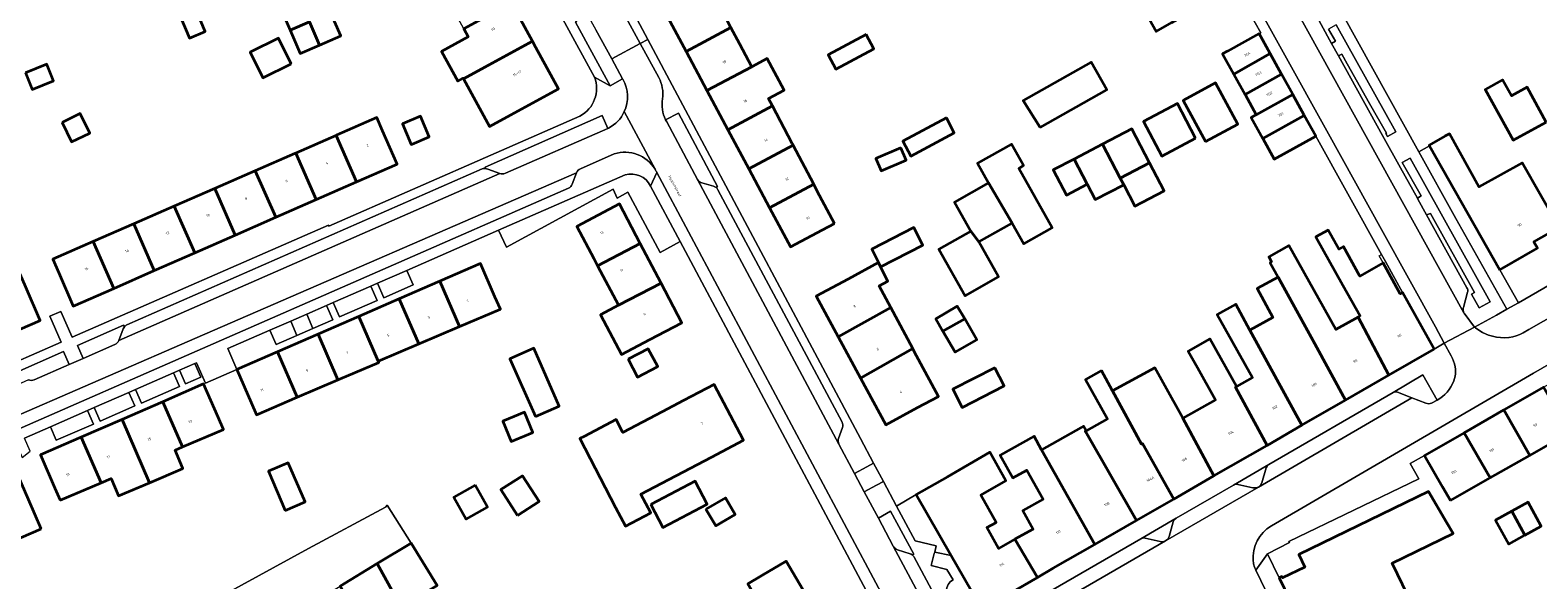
# Model space of a CAD drawing. Header units: metres. Extents: x 197700 to 204338, y 317132 to 325229.
# Tile 258 of 656: x 199978 to 200187, y 319094 to 319170. Entities that reach past the tile are written whole.
import ezdxf
from ezdxf.enums import TextEntityAlignment as Align

# ---------------------------------------------------------------- set-up
doc = ezdxf.new("R2010")
doc.units = ezdxf.units.M
for name, color, linetype, lineweight in [('B-WE-GR-BEPLANTING_CULTUUR_BODEMBEDEKKER-GV', 90, 'Continuous', 18), ('B-WE-GR-BEPLANTING_CULTUUR_HEESTERS-GV', 90, 'Continuous', 18), ('B-WE-IE-TERREINAFSCHEIDING_KUNSTMATIG_HEKWERK-G', 20, 'IE-TERREINAFSCHEIDING-KUNSTMATIG', 18), ('B-WE-IE-TERREINAFSCHEIDING_KUNSTMATIG_MUUR-G', 90, 'IE-TERREINAFSCHEIDING-KUNSTMATIG-DICHT', 18), ('B-WE-OG-BEBOUWING-GV', 7, 'Continuous', 35), ('B-WE-OG-BEBOUWING-T18', 10, 'Continuous', 18), ('B-WE-OG-TERREIN_ERF-GV', 7, 'Continuous', 18), ('B-WE-OG-TOPOGRAFIE-T18', 10, 'Continuous', 18), ('B-WE-VH-VERHARDING_ASFALT-GV', 252, 'Continuous', 18), ('B-WE-VH-VERHARDING_BETONSTRAATSTEEN-GV', 252, 'Continuous', 18), ('B-WE-VH-VERHARDING_OPEN-GV', 252, 'Continuous', 18), ('B-WE-VH-VERHARDING_TEGEL-GV', 252, 'Continuous', 18)]:
    doc.layers.add(name, color=color, linetype=linetype, lineweight=lineweight)
doc.styles.add('NLCS-ISO-M200-T18', font='NLCS-ISO.ttf', dxfattribs={"height": 0.36})
doc.linetypes.add('IE-TERREINAFSCHEIDING-KUNSTMATIG', pattern='A,4,[82,NLCS.SHX,S=0.75,R=90,X=0,Y=0],4,-2', length=10)
doc.linetypes.add('IE-TERREINAFSCHEIDING-KUNSTMATIG-DICHT', pattern='A,8,-1,[82,NLCS.SHX,S=0.75,R=90,X=0,Y=0],-1', length=10)

msp = doc.modelspace()

# ---------------------------------------------------------------- linework, layer by layer
at = {"layer": 'B-WE-GR-BEPLANTING_CULTUUR_BODEMBEDEKKER-GV'}
for points in [[(200158.284, 319167.962), (200159.231, 319166.249), (200159.677, 319166.496), (200160.429, 319165.138), (200163.513, 319159.671), (200165.846, 319155.562), (200165.773, 319155.523), (200165.99, 319155.116), (200167.139, 319155.749), (200158.898, 319170.548), (200157.871, 319169.93), (200158.8, 319168.248)], [(200170.128, 319146.591), (200170.205, 319146.453), (200171.41, 319144.272), (200171.958, 319144.467), (200178.014, 319133.565), (200177.589, 319133.335), (200178.684, 319131.414), (200180.169, 319132.258), (200169.126, 319152.099), (200168.047, 319151.527), (200170.646, 319146.911)]]:
    msp.add_lwpolyline(points, close=True, dxfattribs=at)
for points in [[(200044.119, 319150.012), (200058.287, 319156.223), (200057.503, 319157.979), (200041.312, 319150.881), (200041.385, 319150.67)], [(200041.682, 319150.573), (200043.358, 319149.986)], [(199991.491, 319128.816), (199991.379, 319129.014), (199985.008, 319126.226), (199985.784, 319124.453), (199990.175, 319126.38)], [(199990.695, 319126.936), (199991.304, 319128.52)], [(199979.016, 319121.483), (199983.856, 319123.607), (199983.084, 319125.383), (199976.189, 319122.375), (199976.273, 319122.158)]]:
    msp.add_lwpolyline(points, dxfattribs=at)
for points in [[(200041.385, 319150.67, -0.0769327), (200041.682, 319150.573)], [(200043.358, 319149.986, 0.1972878), (200044.119, 319150.012)], [(199991.304, 319128.52, -0.0853138), (199991.491, 319128.816)], [(199990.175, 319126.38, 0.2194614), (199990.695, 319126.936)], [(199978.253, 319121.476, 0.1978566), (199979.016, 319121.483)]]:
    msp.add_lwpolyline(points, format="xyb", dxfattribs=at)
at = {"layer": 'B-WE-GR-BEPLANTING_CULTUUR_HEESTERS-GV'}
for points in [[(200053.986, 319171.033), (200053.815, 319170.912), (200058.613, 319162.107), (200060.328, 319163.052), (200058.812, 319165.835), (200056.634, 319169.833)], [(200073.232, 319148.055), (200073.418, 319148.17), (200068.043, 319158.324), (200066.27, 319157.42)], [(200066.425, 319157.143), (200070.667, 319149.176)], [(200071.263, 319148.688), (200072.874, 319148.229)], [(200100.341, 319097.29), (200100.537, 319097.402), (200097.355, 319103.341), (200095.661, 319102.378), (200097.722, 319098.51)], [(200098.313, 319098.009), (200100.045, 319097.447)]]:
    msp.add_lwpolyline(points, dxfattribs=at)
for points in [[(200066.27, 319157.42, 0.0152851), (200066.425, 319157.143)], [(200070.667, 319149.176, 0.1905399), (200071.263, 319148.688)], [(200072.874, 319148.229, -0.10563), (200073.232, 319148.055)], [(200097.722, 319098.51, 0.1863094), (200098.313, 319098.009)], [(200100.045, 319097.447, -0.077424), (200100.341, 319097.29)]]:
    msp.add_lwpolyline(points, format="xyb", dxfattribs=at)
for points in [[(200182.51, 319131.234), (200184.088, 319132.133), (200181.525, 319136.687), (200171.81, 319153.804), (200170.319, 319152.976), (200175.422, 319143.755)], [(200172.859, 319118.658), (200170.872, 319122.155), (200166.773, 319119.755), (200167.098, 319119.833), (200167.393, 319119.787), (200169.358, 319118.999), (200171.315, 319118.24), (200171.718, 319118.185), (200172.074, 319118.278)], [(200144.708, 319106.955), (200145.007, 319107.05), (200145.317, 319107.028), (200147.397, 319106.568), (200147.789, 319106.545), (200148.16, 319106.672), (200148.453, 319106.928), (200148.628, 319107.276), (200149.233, 319109.318), (200149.366, 319109.576), (200149.613, 319109.797)], [(200136.806, 319102.372), (200131.924, 319099.542), (200132.235, 319099.638), (200132.533, 319099.623), (200134.592, 319099.129), (200134.978, 319099.113), (200135.343, 319099.237), (200135.644, 319099.489), (200135.832, 319099.834), (200136.402, 319101.875), (200136.545, 319102.158)]]:
    msp.add_lwpolyline(points, close=True, dxfattribs=at)
at = {"layer": 'B-WE-IE-TERREINAFSCHEIDING_KUNSTMATIG_HEKWERK-G'}
msp.add_lwpolyline([(200181.525, 319136.687), (200184.088, 319132.133)], dxfattribs=at)
at = {"layer": 'B-WE-IE-TERREINAFSCHEIDING_KUNSTMATIG_MUUR-G'}
for points in [[(200165.395, 319137.63), (200164.85, 319138.608), (200165.173, 319138.788)], [(200165.173, 319138.788), (200165.717, 319137.811)], [(200165.717, 319137.811), (200168.09, 319133.553)]]:
    msp.add_lwpolyline(points, dxfattribs=at)
at = {"layer": 'B-WE-OG-BEBOUWING-GV'}
for points in [[(200075.296, 319170.143), (200074.684, 319171.301), (200077.86, 319172.979), (200074.878, 319178.622), (200071.276, 319176.719), (200072.011, 319175.328), (200070.597, 319174.572), (200066.21, 319172.229), (200069.094, 319166.83)], [(200137.665, 319178.573), (200131.112, 319174.926), (200133.916, 319169.885), (200134.06, 319169.627), (200136.225, 319170.832), (200140.614, 319173.274)], [(199999.052, 319172.034), (200000.479, 319168.685), (200002.625, 319169.6), (200001.197, 319172.949)], [(200014.392, 319169.768), (200017.056, 319170.927), (200018.449, 319167.725), (200021.367, 319168.994), (200019.128, 319174.142), (200013.546, 319171.713), (200013.749, 319171.245)], [(200041.27, 319164.687), (200047.869, 319168.284), (200044.992, 319173.562), (200038.399, 319169.968), (200038.991, 319168.89), (200035.28, 319166.856), (200037.532, 319162.747), (200038.292, 319163.163), (200038.334, 319163.086)], [(200018.449, 319167.725), (200017.056, 319170.927), (200014.392, 319169.768), (200015.785, 319166.566)], [(200014.531, 319165.147), (200012.787, 319168.688), (200008.859, 319166.753), (200010.602, 319163.212)], [(200047.869, 319168.284), (200041.27, 319164.687), (200038.334, 319163.086), (200041.924, 319156.501), (200044.862, 319158.103), (200051.459, 319161.699), (200048.345, 319167.412)], [(200075.296, 319170.143), (200069.094, 319166.83), (200071.976, 319161.432), (200078.155, 319164.732), (200076.507, 319167.851)], [(200093.952, 319169.191), (200088.734, 319166.391), (200089.802, 319164.401), (200095.02, 319167.201)], [(200148.286, 319169.318), (200143.906, 319166.907), (200143.212, 319166.525), (200144.763, 319163.727), (200149.807, 319166.555)], [(200151.378, 319163.701), (200149.807, 319166.555), (200144.763, 319163.727), (200146.32, 319160.917)], [(199977.814, 319163.916), (199978.758, 319161.604), (199981.693, 319162.802), (199980.749, 319165.114)], [(200074.86, 319156.033), (200081.015, 319159.32), (200080.475, 319160.341), (200082.627, 319161.479), (200080.302, 319165.878), (200078.155, 319164.732), (200071.976, 319161.432)], [(200118.024, 319156.333), (200127.241, 319161.53), (200125.067, 319165.386), (200115.674, 319160.091)], [(200140.873, 319154.398), (200145.332, 319156.825), (200142.244, 319162.501), (200137.785, 319160.075)], [(200147.878, 319158.106), (200152.922, 319160.897), (200151.378, 319163.701), (200146.32, 319160.917)], [(200187.942, 319157.098), (200185.298, 319161.904), (200183.119, 319160.705), (200181.896, 319162.929), (200179.496, 319161.609), (200183.364, 319154.578)], [(200148.756, 319154.841), (200154.512, 319158.009), (200154.5, 319158.03), (200152.922, 319160.897), (200147.878, 319158.106), (200147.165, 319157.711)], [(199982.878, 319157.05), (199984.192, 319154.35), (199986.703, 319155.571), (199985.389, 319158.272)], [(200031.264, 319154.037), (200033.607, 319155.038), (200032.38, 319157.91), (200029.902, 319156.851), (200031.129, 319153.979)], [(200077.743, 319150.635), (200083.874, 319153.909), (200083.756, 319154.132), (200081.015, 319159.32), (200074.86, 319156.033)], [(200139.494, 319154.848), (200136.972, 319159.638), (200132.306, 319157.181), (200134.827, 319152.392)], [(200154.512, 319158.009), (200148.756, 319154.841), (200150.348, 319151.97), (200156.085, 319155.151)], [(200023.572, 319148.845), (200029.164, 319151.299), (200027.155, 319155.878), (200026.35, 319157.713), (200020.812, 319155.284), (200020.757, 319155.26)], [(200105.056, 319157.664), (200099.036, 319154.434), (200100.134, 319152.389), (200106.153, 319155.619)], [(200126.611, 319154.022), (200129.069, 319149.356), (200133.126, 319151.474), (200130.685, 319156.148)], [(200015.161, 319152.815), (200017.98, 319146.391), (200023.572, 319148.845), (200020.757, 319155.26)], [(200083.874, 319153.909), (200077.743, 319150.635), (200080.627, 319145.236), (200086.733, 319148.498)], [(200110.895, 319148.687), (200114.134, 319143.128), (200115.754, 319140.258), (200119.681, 319142.473), (200115.046, 319150.689), (200115.73, 319151.075), (200114.047, 319154.059), (200109.357, 319151.413)], [(200129.069, 319149.356), (200126.611, 319154.022), (200122.704, 319151.983), (200124.521, 319148.501), (200125.628, 319146.382), (200129.552, 319148.43)], [(200181.525, 319136.687), (200186.711, 319139.661), (200186.219, 319140.533), (200189.726, 319142.532), (200187.25, 319146.876), (200184.629, 319151.474), (200178.615, 319148.147), (200174.556, 319155.487), (200173.93, 319155.134), (200171.756, 319153.9), (200171.81, 319153.804)], [(200017.98, 319146.391), (200015.161, 319152.815), (200015.035, 319152.76), (200009.565, 319150.37), (200012.388, 319143.937)], [(200098.765, 319153.537), (200095.294, 319152.039), (200096.028, 319150.336), (200099.5, 319151.834)], [(200124.521, 319148.501), (200122.704, 319151.983), (200119.83, 319150.483), (200121.647, 319147.001)], [(200009.565, 319150.37), (200003.969, 319147.924), (200006.796, 319141.484), (200012.388, 319143.937)], [(200129.069, 319149.356), (200129.552, 319148.43), (200131.081, 319145.498), (200135.14, 319147.617), (200133.126, 319151.474)], [(200003.969, 319147.924), (199998.373, 319145.479), (200001.204, 319139.03), (200006.796, 319141.484)], [(200089.613, 319143.098), (200087.223, 319147.571), (200086.733, 319148.498), (200080.627, 319145.236), (200083.51, 319139.838), (200087.921, 319142.194)], [(200114.134, 319143.128), (200110.895, 319148.687), (200106.181, 319146.028), (200108.442, 319142.02), (200109.534, 319140.534)], [(199992.777, 319143.034), (199995.612, 319136.576), (200001.204, 319139.03), (199998.373, 319145.479)], [(200056.331, 319138.243), (200056.868, 319137.236), (200062.751, 319140.325), (200059.877, 319145.8), (200053.979, 319142.655)], [(199995.612, 319136.576), (199992.777, 319143.034), (199987.182, 319140.589), (199990.02, 319134.122)], [(200095.961, 319137.098), (200101.785, 319140.085), (200100.539, 319142.514), (200094.734, 319139.536), (200095.69, 319137.671)], [(200109.534, 319140.534), (200108.442, 319142.02), (200104.008, 319139.518), (200107.635, 319133.089), (200112.262, 319135.7)], [(200172.434, 319125.74), (200168.09, 319133.553), (200167.77, 319133.368), (200165.395, 319137.63), (200162.186, 319135.828), (200159.916, 319139.91), (200159.269, 319139.551), (200157.803, 319142.161), (200156.111, 319141.22), (200159.829, 319134.584), (200162.217, 319130.323), (200161.956, 319130.149), (200166.178, 319122.119)], [(199987.182, 319140.589), (199981.586, 319138.144), (199982.419, 319136.246), (199984.428, 319131.668), (199990.02, 319134.122)], [(200059.761, 319131.808), (200065.626, 319134.85), (200062.751, 319140.325), (200056.868, 319137.236)], [(200160.204, 319118.676), (200166.178, 319122.119), (200161.956, 319130.149), (200158.852, 319128.437), (200156.464, 319132.698), (200152.359, 319140.024), (200149.594, 319138.475), (200149.991, 319137.766), (200149.809, 319137.664), (200150.906, 319135.672), (200155.984, 319126.449)], [(200042.688, 319132.968), (200040.695, 319137.553), (200035.082, 319135.114), (200037.798, 319128.861), (200043.428, 319131.266)], [(200090.111, 319127.423), (200097.386, 319131.47), (200095.771, 319134.492), (200096.979, 319135.111), (200095.961, 319137.098), (200095.69, 319137.671), (200091.508, 319135.413), (200087.085, 319133.025)], [(199977.857, 319134.284), (199977.079, 319136.065), (199971.52, 319133.625), (199974.297, 319127.271), (199979.86, 319129.702)], [(200029.469, 319132.674), (200032.17, 319126.457), (200037.798, 319128.861), (200035.082, 319135.114)], [(200160.204, 319118.676), (200155.984, 319126.449), (200150.906, 319135.672), (200148.008, 319134.088), (200150.181, 319130.113), (200146.978, 319128.362), (200154.175, 319115.201)], [(200065.626, 319134.85), (200059.761, 319131.808), (200057.25, 319130.47), (200060.167, 319124.997), (200064.075, 319127.05), (200068.501, 319129.375)], [(200032.17, 319126.457), (200029.469, 319132.674), (200023.856, 319130.235), (200026.548, 319124.056)], [(200100.407, 319125.819), (200097.386, 319131.47), (200090.111, 319127.423), (200093.195, 319121.712)], [(200104.588, 319128.2), (200107.584, 319129.906), (200106.565, 319131.653), (200103.587, 319129.916)], [(200145.155, 319120.561), (200144.983, 319120.467), (200149.371, 319112.432), (200154.175, 319115.201), (200146.978, 319128.362), (200145.032, 319131.92), (200142.483, 319130.491), (200147.356, 319121.795)], [(200018.243, 319127.796), (200020.984, 319121.486), (200021.295, 319121.619), (200026.617, 319123.894), (200026.548, 319124.056), (200023.856, 319130.235)], [(200107.584, 319129.906), (200104.588, 319128.2), (200106.286, 319125.288), (200109.265, 319127.025)], [(200012.63, 319125.356), (200015.357, 319119.079), (200020.984, 319121.486), (200018.243, 319127.796)], [(200144.983, 319120.467), (200145.155, 319120.561), (200141.474, 319127.131), (200138.463, 319125.444), (200139.736, 319123.173), (200142.225, 319118.73), (200137.724, 319116.208), (200142.013, 319108.204), (200149.371, 319112.432)], [(200015.357, 319119.079), (200012.63, 319125.356), (200007.017, 319122.917), (200009.01, 319118.331), (200009.731, 319116.672)], [(200048.27, 319116.418), (200051.554, 319117.864), (200048.041, 319125.844), (200044.757, 319124.398)], [(200061.099, 319124.327), (200062.398, 319121.854), (200065.168, 319123.31), (200063.869, 319125.782)], [(200100.407, 319125.819), (200093.195, 319121.712), (200096.675, 319115.268), (200101.074, 319117.644), (200103.948, 319119.196), (200100.625, 319125.412)], [(200111.73, 319123.163), (200105.943, 319120.173), (200107.239, 319117.665), (200113.026, 319120.654)], [(200126.498, 319122.77), (200124.276, 319121.525), (200127.309, 319116.114), (200124.355, 319114.459), (200124.244, 319114.396), (200124.393, 319114.131), (200131.326, 319102.063), (200136.475, 319105.022), (200132.157, 319112.684), (200132.006, 319112.585), (200128.015, 319119.965)], [(200142.013, 319108.204), (200137.724, 319116.208), (200135.235, 319120.65), (200133.85, 319123.121), (200128.015, 319119.965), (200132.006, 319112.585), (200132.157, 319112.684), (200136.475, 319105.022)], [(199999.52, 319112.211), (200005.177, 319114.61), (200004.427, 319116.333), (200002.432, 319120.917), (199996.798, 319118.465)], [(200054.988, 319113.662), (200054.432, 319113.37), (200059.356, 319103.869), (200060.705, 319101.266), (200064.227, 319103.116), (200062.862, 319105.712), (200072.588, 319110.823), (200077.014, 319113.149), (200072.968, 319120.849), (200068.741, 319118.628), (200065.768, 319117.066), (200060.345, 319114.217), (200059.414, 319115.987)], [(200182.069, 319117.329), (200185.674, 319111.049), (200191.153, 319114.185), (200187.544, 319120.472)], [(199994.968, 319107.273), (199999.562, 319109.221), (199998.481, 319111.77), (199999.52, 319112.211), (199996.798, 319118.465), (199991.165, 319116.014)], [(200045.321, 319116.398), (200043.771, 319115.755), (200044.922, 319112.978), (200047.921, 319114.221), (200046.77, 319116.998)], [(200176.594, 319114.185), (200180.185, 319107.931), (200185.674, 319111.049), (200182.069, 319117.329)], [(199988.276, 319107.255), (199989.668, 319107.845), (199990.681, 319105.455), (199994.968, 319107.273), (199991.165, 319116.014), (199985.531, 319113.562)], [(200131.326, 319102.063), (200124.393, 319114.131), (200124.244, 319114.396), (200124.355, 319114.459), (200124.01, 319115.074), (200123.687, 319114.894), (200118.22, 319111.83), (200125.56, 319098.744)], [(200174.696, 319104.812), (200180.185, 319107.931), (200176.594, 319114.185), (200171.12, 319111.042), (200173.609, 319106.706)], [(199982.62, 319104.856), (199988.276, 319107.255), (199985.531, 319113.562), (199979.898, 319111.111), (199981.893, 319106.527)], [(200114.509, 319099.456), (200117.637, 319094.175), (200119.832, 319095.446), (200125.56, 319098.744), (200118.22, 319111.83), (200117.164, 319113.712), (200112.49, 319111.093), (200114.247, 319107.958), (200116.151, 319109.025), (200118.412, 319104.99), (200115.597, 319103.414), (200117.025, 319100.866)], [(200013.705, 319103.443), (200016.446, 319104.621), (200014.118, 319110.04), (200011.377, 319108.863)], [(200117.637, 319094.175), (200114.509, 319099.456), (200112.271, 319098.202), (200110.661, 319101.075), (200111.925, 319101.783), (200109.804, 319105.567), (200113.292, 319107.521), (200111.081, 319111.47), (200105.215, 319108.105), (200100.899, 319105.629), (200105.726, 319097.214), (200109.405, 319090.801), (200110.005, 319089.756)], [(199979.997, 319100.919), (199978.246, 319104.931), (199976.25, 319109.503), (199972.082, 319107.683), (199975.823, 319099.113)], [(200045.815, 319102.745), (200048.795, 319104.668), (200046.492, 319108.238), (200043.511, 319106.315)], [(200039.957, 319106.954), (200037.001, 319105.298), (200038.711, 319102.244), (200041.668, 319103.9)], [(200064.233, 319104.263), (200065.901, 319101.088), (200072.008, 319104.296), (200070.341, 319107.471)], [(200151.055, 319094.122), (200161.803, 319071.879), (200166.305, 319074.054), (200175.273, 319078.386), (200166.633, 319096.152), (200175.072, 319100.253), (200174.203, 319101.734), (200171.674, 319106.047), (200153.737, 319097.376), (200154.593, 319095.621), (200151.501, 319094.118), (200151.404, 319094.304)], [(200071.832, 319103.615), (200073.188, 319101.293), (200075.888, 319102.87), (200074.532, 319105.191)], [(200183.176, 319103.352), (200184.998, 319100.043), (200187.248, 319101.282), (200185.425, 319104.591)], [(200183.176, 319103.352), (200180.926, 319102.113), (200182.748, 319098.804), (200184.998, 319100.043)], [(200026.43, 319096.104), (200029.743, 319090.064), (200034.679, 319093.06), (200031.108, 319098.943)], [(200026.43, 319096.104), (200021.282, 319092.98), (200024.35, 319087.823), (200024.807, 319087.069), (200028.193, 319089.123), (200029.743, 319090.064)], [(200093.787, 319080.318), (200090.928, 319085.179), (200089.669, 319084.439), (200088.351, 319086.68), (200088.594, 319086.8), (200082.926, 319096.436), (200079.562, 319094.458), (200077.606, 319093.308), (200078.864, 319091.17), (200080.841, 319087.812), (200080.437, 319087.613), (200086.989, 319076.319)]]:
    msp.add_lwpolyline(points, close=True, dxfattribs=at)
at = {"layer": 'B-WE-OG-TERREIN_ERF-GV'}
for points in [[(200056.438, 319163.306), (200036.768, 319199.365), (200036.881, 319199.449), (200027.257, 319217.048), (200023.75, 319215.757), (200020.208, 319214.449), (200013.323, 319211.743), (200014.162, 319209.607), (200014.528, 319208.676), (200010.488, 319206.943), (200010.111, 319207.869)], [(200138.339, 319210.771), (200170.319, 319152.976), (200171.81, 319153.804), (200171.756, 319153.9), (200173.93, 319155.134), (200174.556, 319155.487), (200178.615, 319148.147), (200184.629, 319151.474), (200187.25, 319146.876)], [(200060.447, 319174.84), (200063.811, 319168.505), (200067.885, 319160.833), (200093.178, 319113.367), (200094.991, 319109.977), (200096.345, 319107.445), (200098.168, 319104.035), (200100.899, 319105.629), (200105.215, 319108.105), (200111.081, 319111.47), (200113.292, 319107.521), (200109.804, 319105.567), (200111.925, 319101.783), (200110.661, 319101.075), (200112.271, 319098.202), (200114.509, 319099.456), (200117.025, 319100.866), (200115.597, 319103.414), (200118.412, 319104.99), (200116.151, 319109.025), (200114.247, 319107.958), (200112.49, 319111.093), (200117.164, 319113.712), (200118.22, 319111.83), (200123.687, 319114.894), (200124.01, 319115.074), (200124.355, 319114.459), (200127.309, 319116.114), (200124.276, 319121.525), (200126.498, 319122.77), (200128.015, 319119.965), (200133.85, 319123.121), (200135.235, 319120.65), (200137.724, 319116.208), (200142.225, 319118.73), (200139.736, 319123.173), (200138.463, 319125.444), (200141.474, 319127.131), (200145.155, 319120.561), (200147.356, 319121.795), (200142.483, 319130.491), (200145.032, 319131.92), (200146.978, 319128.362), (200150.181, 319130.113), (200148.008, 319134.088), (200150.906, 319135.672), (200149.809, 319137.664), (200149.991, 319137.766), (200149.594, 319138.475), (200152.359, 319140.024), (200156.464, 319132.698), (200158.852, 319128.437), (200161.956, 319130.149), (200162.217, 319130.323), (200159.829, 319134.584), (200156.111, 319141.22), (200157.803, 319142.161), (200159.269, 319139.551), (200159.916, 319139.91), (200162.186, 319135.828), (200165.395, 319137.63), (200167.77, 319133.368), (200168.09, 319133.553), (200165.717, 319137.811), (200165.173, 319138.788), (200156.085, 319155.151), (200150.348, 319151.97), (200148.756, 319154.841), (200147.165, 319157.711), (200147.878, 319158.106), (200146.32, 319160.917), (200144.763, 319163.727), (200143.212, 319166.525), (200143.906, 319166.907), (200148.286, 319169.318), (200148.485, 319169.422), (200146.946, 319172.173)], [(200075.296, 319170.143), (200076.507, 319167.851), (200078.155, 319164.732), (200080.302, 319165.878), (200082.627, 319161.479), (200080.475, 319160.341), (200081.015, 319159.32), (200083.756, 319154.132), (200083.874, 319153.909), (200086.733, 319148.498), (200087.223, 319147.571), (200089.613, 319143.098), (200087.921, 319142.194), (200083.51, 319139.838), (200080.627, 319145.236), (200077.743, 319150.635), (200074.86, 319156.033), (200071.976, 319161.432), (200069.094, 319166.83), (200066.21, 319172.229)], [(200136.225, 319170.832), (200134.06, 319169.627), (200133.916, 319169.885)], [(199972.63, 319122.258), (199982.732, 319126.692), (199981.161, 319130.271), (199982.714, 319130.916), (199984.271, 319127.356), (200019.688, 319142.852), (200019.748, 319142.715), (200054.433, 319157.928)], [(200060.675, 319149.782), (200043.186, 319142.144), (200044.276, 319139.803), (200059.033, 319147.844), (200059.55, 319146.592), (200061.051, 319147.396), (200065.497, 319139.091), (200068.282, 319140.582), (200064.189, 319148.255)], [(200098.828, 319083.316), (200068.282, 319140.582), (200065.497, 319139.091), (200061.051, 319147.396), (200059.55, 319146.592), (200059.033, 319147.844), (200044.276, 319139.803), (200043.186, 319142.144), (200030.495, 319136.602), (200031.374, 319134.592), (200027.31, 319132.826), (200026.435, 319134.829), (200025.522, 319134.43), (200026.392, 319132.428), (200021.217, 319130.179), (200020.347, 319132.17), (200019.431, 319131.77), (200020.3, 319129.78), (200017.543, 319128.582), (200015.32, 319127.616), (200012.465, 319126.375), (200011.601, 319128.351), (200005.76, 319125.8), (200007.017, 319122.917), (200002.688, 319121.019), (200001.441, 319123.847), (200001.203, 319123.743), (200002.033, 319121.834), (199999.948, 319120.927), (199999.117, 319122.828), (199998.277, 319122.46), (199999.107, 319120.561), (199993.844, 319118.271), (199993.02, 319120.155), (199992.104, 319119.754), (199992.927, 319117.872), (199988.126, 319115.782), (199987.309, 319117.652), (199986.393, 319117.25), (199987.209, 319115.383), (199982.074, 319113.148), (199981.264, 319115.001), (199977.67, 319113.426)], [(200189.726, 319142.532), (200186.219, 319140.533), (200186.711, 319139.661), (200181.525, 319136.687), (200184.088, 319132.133), (200189.368, 319135.139)], [(199977.857, 319134.284), (199979.86, 319129.702), (199974.297, 319127.271)], [(200191.153, 319114.185), (200185.674, 319111.049), (200180.185, 319107.931), (200174.696, 319104.812), (200173.609, 319106.706), (200171.12, 319111.042), (200169.145, 319109.928), (200170.352, 319107.82), (200152.359, 319099.173), (200152.451, 319098.996), (200149.408, 319097.438), (200151.055, 319094.122), (200151.404, 319094.304), (200151.501, 319094.118), (200154.593, 319095.621), (200153.737, 319097.376), (200171.674, 319106.047), (200174.203, 319101.734), (200175.072, 319100.253), (200166.633, 319096.152), (200175.273, 319078.386)], [(199978.246, 319104.931), (199979.997, 319100.919), (199975.823, 319099.113)], [(199995.965, 319086.736), (200016.928, 319098.175), (200027.571, 319103.898), (200027.804, 319104.182), (200031.108, 319098.943), (200034.679, 319093.06)], [(200106.467, 319090.604), (200106.185, 319089.489), (200108.103, 319088.964), (200108.441, 319090.207), (200109.405, 319090.801), (200105.726, 319097.214), (200103.437, 319097.655), (200103.39, 319097.474), (200102.964, 319095.843), (200105.14, 319095.276), (200105.989, 319093.854)], [(200077.606, 319093.308), (200079.562, 319094.458), (200082.926, 319096.436), (200088.594, 319086.8)]]:
    msp.add_lwpolyline(points, dxfattribs=at)
for points in [[(200036.362, 319189.396), (200039.239, 319184.118), (200042.116, 319178.84), (200044.992, 319173.562), (200047.869, 319168.284), (200048.345, 319167.412), (200051.459, 319161.699), (200044.862, 319158.103), (200041.924, 319156.501), (200038.334, 319163.086), (200038.292, 319163.163), (200037.532, 319162.747), (200035.28, 319166.856), (200038.991, 319168.89), (200038.399, 319169.968), (200035.51, 319175.24), (200032.621, 319180.51), (200029.731, 319185.781), (200026.826, 319184.199), (200023.237, 319190.784), (200026.126, 319192.358), (200028.382, 319193.588), (200032.773, 319195.981)], [(199999.052, 319172.034), (200001.197, 319172.949), (200002.625, 319169.6), (200000.479, 319168.685)], [(200021.367, 319168.994), (200018.449, 319167.725), (200015.785, 319166.566), (200014.392, 319169.768), (200013.749, 319171.245), (200013.546, 319171.713), (200019.128, 319174.142)], [(200014.531, 319165.147), (200010.602, 319163.212), (200008.859, 319166.753), (200012.787, 319168.688)], [(200093.952, 319169.191), (200095.02, 319167.201), (200089.802, 319164.401), (200088.734, 319166.391)], [(199977.814, 319163.916), (199980.749, 319165.114), (199981.693, 319162.802), (199978.758, 319161.604)], [(200118.024, 319156.333), (200115.674, 319160.091), (200125.067, 319165.386), (200127.241, 319161.53)], [(200140.873, 319154.398), (200137.785, 319160.075), (200142.244, 319162.501), (200145.332, 319156.825)], [(200187.942, 319157.098), (200183.364, 319154.578), (200179.496, 319161.609), (200181.896, 319162.929), (200183.119, 319160.705), (200185.298, 319161.904)], [(199982.878, 319157.05), (199985.389, 319158.272), (199986.703, 319155.571), (199984.192, 319154.35)], [(200031.264, 319154.037), (200031.129, 319153.979), (200029.902, 319156.851), (200032.38, 319157.91), (200033.607, 319155.038)], [(200139.494, 319154.848), (200134.827, 319152.392), (200132.306, 319157.181), (200136.972, 319159.638)], [(199981.586, 319138.144), (199987.182, 319140.589), (199992.777, 319143.034), (199998.373, 319145.479), (200003.969, 319147.924), (200009.565, 319150.37), (200015.035, 319152.76), (200015.161, 319152.815), (200020.757, 319155.26), (200020.812, 319155.284), (200026.35, 319157.713), (200027.155, 319155.878), (200029.164, 319151.299), (200023.572, 319148.845), (200017.98, 319146.391), (200012.388, 319143.937), (200006.796, 319141.484), (200001.204, 319139.03), (199995.612, 319136.576), (199990.02, 319134.122), (199984.428, 319131.668), (199982.419, 319136.246)], [(200105.056, 319157.664), (200106.153, 319155.619), (200100.134, 319152.389), (200099.036, 319154.434)], [(200122.704, 319151.983), (200126.611, 319154.022), (200130.685, 319156.148), (200133.126, 319151.474), (200135.14, 319147.617), (200131.081, 319145.498), (200129.552, 319148.43), (200125.628, 319146.382), (200124.521, 319148.501), (200121.647, 319147.001), (200119.83, 319150.483)], [(200109.534, 319140.534), (200112.262, 319135.7), (200107.635, 319133.089), (200104.008, 319139.518), (200108.442, 319142.02), (200106.181, 319146.028), (200110.895, 319148.687), (200109.357, 319151.413), (200114.047, 319154.059), (200115.73, 319151.075), (200115.046, 319150.689), (200119.681, 319142.473), (200115.754, 319140.258), (200114.134, 319143.128)], [(200098.765, 319153.537), (200099.5, 319151.834), (200096.028, 319150.336), (200095.294, 319152.039)], [(200060.167, 319124.997), (200057.25, 319130.47), (200059.761, 319131.808), (200056.868, 319137.236), (200056.331, 319138.243), (200053.979, 319142.655), (200059.877, 319145.8), (200062.751, 319140.325), (200065.626, 319134.85), (200068.501, 319129.375), (200064.075, 319127.05)], [(200097.386, 319131.47), (200100.407, 319125.819), (200100.625, 319125.412), (200103.948, 319119.196), (200101.074, 319117.644), (200096.675, 319115.268), (200093.195, 319121.712), (200090.111, 319127.423), (200087.085, 319133.025), (200091.508, 319135.413), (200095.69, 319137.671), (200094.734, 319139.536), (200100.539, 319142.514), (200101.785, 319140.085), (200095.961, 319137.098), (200096.979, 319135.111), (200095.771, 319134.492)], [(200007.017, 319122.917), (200012.63, 319125.356), (200018.243, 319127.796), (200023.856, 319130.235), (200029.469, 319132.674), (200035.082, 319135.114), (200040.695, 319137.553), (200042.688, 319132.968), (200043.428, 319131.266), (200037.798, 319128.861), (200032.17, 319126.457), (200026.548, 319124.056), (200026.617, 319123.894), (200021.295, 319121.619), (200020.984, 319121.486), (200015.357, 319119.079), (200009.731, 319116.672), (200009.01, 319118.331)], [(200026.435, 319134.829), (200027.31, 319132.826), (200031.374, 319134.592), (200030.495, 319136.602)], [(200020.347, 319132.17), (200021.217, 319130.179), (200026.392, 319132.428), (200025.522, 319134.43)], [(200019.431, 319131.77), (200016.68, 319130.569), (200017.543, 319128.582), (200020.3, 319129.78)], [(200104.588, 319128.2), (200103.587, 319129.916), (200106.565, 319131.653), (200107.584, 319129.906), (200109.265, 319127.025), (200106.286, 319125.288)], [(200014.459, 319129.599), (200011.601, 319128.351), (200012.465, 319126.375), (200015.32, 319127.616)], [(200016.68, 319130.569), (200014.459, 319129.599), (200015.32, 319127.616), (200017.543, 319128.582)], [(200048.27, 319116.418), (200044.757, 319124.398), (200048.041, 319125.844), (200051.554, 319117.864)], [(200061.099, 319124.327), (200063.869, 319125.782), (200065.168, 319123.31), (200062.398, 319121.854)], [(199993.02, 319120.155), (199993.844, 319118.271), (199999.107, 319120.561), (199998.277, 319122.46)], [(199999.117, 319122.828), (199999.948, 319120.927), (200002.033, 319121.834), (200001.203, 319123.743)], [(200113.026, 319120.654), (200107.239, 319117.665), (200105.943, 319120.173), (200111.73, 319123.163)], [(199988.276, 319107.255), (199982.62, 319104.856), (199981.893, 319106.527), (199979.898, 319111.111), (199985.531, 319113.562), (199991.165, 319116.014), (199996.798, 319118.465), (200002.432, 319120.917), (200004.427, 319116.333), (200005.177, 319114.61), (199999.52, 319112.211), (199998.481, 319111.77), (199999.562, 319109.221), (199994.968, 319107.273), (199990.681, 319105.455), (199989.668, 319107.845)], [(200054.432, 319113.37), (200054.988, 319113.662), (200059.414, 319115.987), (200060.345, 319114.217), (200065.768, 319117.066), (200068.741, 319118.628), (200072.968, 319120.849), (200077.014, 319113.149), (200072.588, 319110.823), (200062.862, 319105.712), (200064.227, 319103.116), (200060.705, 319101.266), (200059.356, 319103.869)], [(199992.104, 319119.754), (199987.309, 319117.652), (199988.126, 319115.782), (199992.927, 319117.872)], [(199986.393, 319117.25), (199981.264, 319115.001), (199982.074, 319113.148), (199987.209, 319115.383)], [(200043.771, 319115.755), (200045.321, 319116.398), (200046.77, 319116.998), (200047.921, 319114.221), (200044.922, 319112.978)], [(200013.705, 319103.443), (200011.377, 319108.863), (200014.118, 319110.04), (200016.446, 319104.621)], [(200045.815, 319102.745), (200043.511, 319106.315), (200046.492, 319108.238), (200048.795, 319104.668)], [(200037.001, 319105.298), (200039.957, 319106.954), (200041.668, 319103.9), (200038.711, 319102.244)], [(200064.233, 319104.263), (200070.341, 319107.471), (200072.008, 319104.296), (200065.901, 319101.088)], [(200071.832, 319103.615), (200074.532, 319105.191), (200075.888, 319102.87), (200073.188, 319101.293)], [(200105.726, 319097.214), (200100.899, 319105.629), (200098.168, 319104.035), (200100.739, 319099.226), (200103.666, 319098.531), (200103.437, 319097.655)], [(200184.998, 319100.043), (200182.748, 319098.804), (200180.926, 319102.113), (200183.176, 319103.352), (200185.425, 319104.591), (200187.248, 319101.282)]]:
    msp.add_lwpolyline(points, close=True, dxfattribs=at)
for points in [[(200054.433, 319157.928, 0.3788836), (200056.438, 319163.306)], [(200064.189, 319148.255, 0.3644737), (200060.675, 319149.782)], [(200105.989, 319093.854, 0.2944716), (200105.075, 319092.265)]]:
    msp.add_lwpolyline(points, format="xyb", dxfattribs=at)
at = {"layer": 'B-WE-VH-VERHARDING_ASFALT-GV'}
msp.add_lwpolyline([(199971.913, 319064.807), (199979.353, 319069.03), (199981.756, 319070.432), (199985.933, 319072.87), (199988.169, 319074.126), (199991.3, 319076.048), (200000.631, 319081.713), (200004.914, 319084.206), (200005.508, 319083.186), (200006.421, 319083.961), (200011.206, 319086.865), (200016.462, 319090.055), (200018.691, 319091.407), (200021.282, 319092.98), (200026.43, 319096.104), (200031.108, 319098.943), (200027.804, 319104.182), (200027.571, 319103.898), (200016.928, 319098.175), (199995.965, 319086.736), (199970.235, 319072.513)], dxfattribs=at)
at = {"layer": 'B-WE-VH-VERHARDING_BETONSTRAATSTEEN-GV'}
for points in [[(200030.139, 319217.778), (200056.634, 319169.833), (200058.812, 319165.835), (200062.769, 319167.948), (200033.968, 319220.811)], [(200145.769, 319177.269), (200157.639, 319155.87), (200165.389, 319141.848), (200172.618, 319128.792), (200173.825, 319126.554), (200178.031, 319128.78), (200178.028, 319128.783), (200176.601, 319130.677), (200176.559, 319130.742), (200135.093, 319205.611)], [(200135.093, 319205.611), (200176.559, 319130.742), (200176.521, 319130.848), (200176.492, 319130.958), (200176.473, 319131.069), (200176.464, 319131.182), (200176.466, 319131.296), (200176.477, 319131.408), (200176.491, 319131.489), (200177.064, 319133.589), (200177.097, 319133.693), (200177.11, 319133.803), (200177.103, 319133.912), (200177.061, 319134.052), (200176.986, 319134.177), (200171.41, 319144.272), (200170.205, 319146.453), (200170.128, 319146.591), (200167.797, 319150.79), (200165.303, 319155.261), (200159.231, 319166.249), (200158.284, 319167.962), (200155.395, 319173.19)], [(200065.333, 319163.241), (200062.769, 319167.948), (200058.812, 319165.835), (200060.328, 319163.052), (200060.349, 319163.014)], [(200064.805, 319150.567), (200060.553, 319158.533)], [(200060.553, 319158.533), (200064.805, 319150.567)], [(200058.383, 319156.265), (200058.287, 319156.223), (200044.119, 319150.012)], [(200104.757, 319085.338), (200104.081, 319086.603), (200102.652, 319089.275), (200102.595, 319089.381), (200097.722, 319098.51), (200095.661, 319102.378), (200093.714, 319106.034), (200092.371, 319108.554), (200090.205, 319112.62), (200070.667, 319149.176), (200066.425, 319157.143)], [(200149.964, 319101.293), (200186.183, 319122.418), (200199.325, 319130.023), (200212.094, 319137.288), (200238.558, 319152.285), (200238.789, 319152.48), (200238.931, 319152.756), (200239.395, 319154.439), (200239.579, 319154.808), (200239.855, 319155.052), (200240.38, 319155.347), (200241.231, 319155.826)], [(200054.501, 319150.637), (200059.156, 319152.697)], [(199978.253, 319121.476), (199972.193, 319118.787), (199973.74, 319115.247), (200002.578, 319127.771), (200053.972, 319150.1)], [(200053.356, 319148.522), (200053.972, 319150.1), (200002.578, 319127.771), (199973.74, 319115.247)], [(199991.304, 319128.52), (199990.695, 319126.936), (200043.358, 319149.986), (200041.682, 319150.573)], [(200043.358, 319149.986), (199990.695, 319126.936)], [(200040.936, 319150.648), (199991.832, 319129.062)], [(200065.035, 319150.137), (200100.034, 319084.571)], [(199973.74, 319115.247), (199974.443, 319113.638), (199975.888, 319114.271), (200052.843, 319147.952)], [(200070.667, 319149.176), (200090.205, 319112.62)], [(200072.874, 319148.229), (200071.263, 319148.688)], [(200090.658, 319115.643), (200073.487, 319147.747)], [(200189.569, 319130.725), (200185.551, 319128.417), (200184.742, 319127.986), (200184.28, 319127.76), (200183.799, 319127.577), (200183.304, 319127.437), (200182.798, 319127.342), (200182.778, 319127.339), (200182.206, 319127.304), (200181.632, 319127.321), (200181.063, 319127.388), (200180.502, 319127.507), (200179.954, 319127.675), (200179.657, 319127.789), (200179.132, 319128.034), (200178.631, 319128.326), (200178.159, 319128.661), (200178.098, 319128.709), (200178.031, 319128.78), (200173.825, 319126.554), (200174.798, 319124.817), (200174.983, 319124.454), (200175.135, 319124.076), (200175.253, 319123.686), (200175.333, 319123.303), (200175.379, 319122.971), (200175.394, 319122.636), (200175.38, 319122.301), (200175.336, 319121.969), (200175.274, 319121.685), (200175.161, 319121.339), (200174.987, 319120.923), (200174.776, 319120.524), (200174.531, 319120.145), (200174.252, 319119.79), (200173.943, 319119.462), (200173.606, 319119.162), (200173.244, 319118.893), (200172.859, 319118.658), (200172.074, 319118.278), (200171.718, 319118.185), (200171.315, 319118.24), (200169.358, 319118.999), (200148.16, 319106.672), (200135.343, 319099.237), (200113.15, 319086.382)], [(199990.175, 319126.38), (199985.784, 319124.453), (199983.856, 319123.607), (199979.016, 319121.483)], [(200090.16, 319113.388), (200090.72, 319114.89)], [(200097.722, 319098.51), (200102.595, 319089.381)], [(200100.045, 319097.447), (200098.313, 319098.009)], [(200102.988, 319092.539), (200100.627, 319096.969)], [(200143.509, 319090.25), (200143.805, 319089.732), (200149.209, 319092.355), (200147.828, 319095.204), (200147.572, 319095.733)]]:
    msp.add_lwpolyline(points, dxfattribs=at)
for points in [[(200060.349, 319163.014, -0.2449843), (200060.553, 319158.533)], [(200065.852, 319160.299, 0.14483), (200065.333, 319163.241)], [(200066.27, 319157.42, -0.1675685), (200065.852, 319160.299)], [(200060.553, 319158.533, -0.1662408), (200058.383, 319156.265)], [(200066.425, 319157.143, -0.0152851), (200066.27, 319157.42)], [(200059.156, 319152.697, -0.3480853), (200064.805, 319150.567)], [(200041.385, 319150.67, 0.1114186), (200040.936, 319150.648)], [(200041.682, 319150.573, 0.0769327), (200041.385, 319150.67)], [(200044.119, 319150.012, -0.1972878), (200043.358, 319149.986)], [(200053.972, 319150.1, -0.2382393), (200054.501, 319150.637)], [(200064.805, 319150.567, -0.0258206), (200065.035, 319150.137)], [(200052.843, 319147.952, 0.1913373), (200053.356, 319148.522)], [(200071.263, 319148.688, -0.1905399), (200070.667, 319149.176)], [(200073.232, 319148.055, 0.10563), (200072.874, 319148.229)], [(200073.487, 319147.747, 0.1082253), (200073.232, 319148.055)], [(199991.491, 319128.816, 0.0853138), (199991.304, 319128.52)], [(199991.832, 319129.062, 0.1031489), (199991.491, 319128.816)], [(199990.695, 319126.936, -0.2194614), (199990.175, 319126.38)], [(199979.016, 319121.483, -0.1978566), (199978.253, 319121.476)], [(200090.72, 319114.89, 0.1728937), (200090.658, 319115.643)], [(200090.205, 319112.62, -0.2047997), (200090.16, 319113.388)], [(200147.449, 319096.443, -0.2968405), (200149.964, 319101.293)], [(200098.313, 319098.009, -0.1863094), (200097.722, 319098.51)], [(200100.341, 319097.29, 0.077424), (200100.045, 319097.447)], [(200100.627, 319096.969, 0.1004453), (200100.341, 319097.29)], [(200147.572, 319095.733, -0.0365564), (200147.449, 319096.443)]]:
    msp.add_lwpolyline(points, format="xyb", dxfattribs=at)
for points in [[(200148.16, 319106.672), (200169.358, 319118.999), (200167.393, 319119.787), (200167.098, 319119.833), (200166.773, 319119.755), (200149.613, 319109.797), (200149.366, 319109.576), (200149.233, 319109.318), (200148.628, 319107.276), (200148.453, 319106.928)], [(200114.479, 319089.415), (200114.248, 319089.203), (200114.121, 319088.939), (200113.618, 319086.992), (200113.419, 319086.619), (200113.15, 319086.382), (200135.343, 319099.237), (200134.978, 319099.113), (200134.592, 319099.129), (200132.533, 319099.623), (200132.235, 319099.638), (200131.924, 319099.542)]]:
    msp.add_lwpolyline(points, close=True, dxfattribs=at)
at = {"layer": 'B-WE-VH-VERHARDING_OPEN-GV'}
msp.add_lwpolyline([(200148.16, 319106.672), (200147.789, 319106.545), (200147.397, 319106.568), (200145.317, 319107.028), (200145.007, 319107.05), (200144.708, 319106.955), (200136.806, 319102.372), (200136.545, 319102.158), (200136.402, 319101.875), (200135.832, 319099.834), (200135.644, 319099.489), (200135.343, 319099.237)], close=True, dxfattribs=at)
at = {"layer": 'B-WE-VH-VERHARDING_TEGEL-GV'}
for points in [[(200063.811, 319168.505), (200060.447, 319174.84), (200057.471, 319180.4), (200053.091, 319188.548), (200053.041, 319188.639), (200050.367, 319193.536), (200049.94, 319194.318), (200048.184, 319197.533), (200047.643, 319198.524), (200045.857, 319201.794), (200045.071, 319203.234), (200042.334, 319208.246), (200034.909, 319221.843), (200033.968, 319220.811), (200062.769, 319167.948)], [(200092.371, 319108.554), (200093.714, 319106.034), (200095.413, 319106.945), (200096.345, 319107.445), (200094.991, 319109.977), (200094.07, 319109.477)]]:
    msp.add_lwpolyline(points, close=True, dxfattribs=at)
for points in [[(200030.053, 319218.541), (200027.257, 319217.048), (200036.881, 319199.449), (200036.768, 319199.365), (200056.438, 319163.306), (200058.613, 319162.107), (200053.815, 319170.912), (200053.986, 319171.033)], [(200158.898, 319170.548), (200167.139, 319155.749), (200165.99, 319155.116), (200165.773, 319155.523), (200165.846, 319155.562), (200163.513, 319159.671), (200160.429, 319165.138), (200159.677, 319166.496), (200159.231, 319166.249), (200165.303, 319155.261), (200167.797, 319150.79), (200170.128, 319146.591), (200170.646, 319146.911), (200168.047, 319151.527), (200169.126, 319152.099), (200180.169, 319132.258), (200178.684, 319131.414), (200177.589, 319133.335), (200178.014, 319133.565), (200171.958, 319144.467), (200171.41, 319144.272), (200176.986, 319134.177), (200177.061, 319134.052), (200177.103, 319133.912), (200177.11, 319133.803), (200177.097, 319133.693), (200177.064, 319133.589), (200176.491, 319131.489), (200176.477, 319131.408), (200176.466, 319131.296), (200176.464, 319131.182), (200176.473, 319131.069), (200176.492, 319130.958), (200176.521, 319130.848), (200176.559, 319130.742), (200176.601, 319130.677), (200178.028, 319128.783), (200178.031, 319128.78), (200181.074, 319130.419), (200182.51, 319131.234), (200175.422, 319143.755), (200170.319, 319152.976), (200138.339, 319210.771)], [(200146.946, 319172.173), (200148.485, 319169.422), (200148.286, 319169.318), (200149.807, 319166.555), (200151.378, 319163.701), (200152.922, 319160.897), (200154.5, 319158.03), (200154.512, 319158.009), (200156.085, 319155.151), (200165.173, 319138.788), (200165.717, 319137.811), (200168.09, 319133.553), (200172.434, 319125.74), (200173.825, 319126.554), (200172.618, 319128.792), (200165.389, 319141.848), (200157.639, 319155.87), (200145.769, 319177.269)], [(200155.395, 319173.19), (200158.284, 319167.962), (200158.8, 319168.248), (200157.871, 319169.93)], [(200090.205, 319112.62), (200092.371, 319108.554), (200094.07, 319109.477), (200094.991, 319109.977), (200093.178, 319113.367), (200067.885, 319160.833), (200063.811, 319168.505), (200062.769, 319167.948), (200065.333, 319163.241)], [(200060.349, 319163.014), (200060.328, 319163.052), (200058.613, 319162.107), (200056.438, 319163.306)], [(200054.433, 319157.928), (200019.748, 319142.715), (200019.688, 319142.852), (199984.271, 319127.356), (199982.714, 319130.916), (199981.161, 319130.271), (199982.732, 319126.692), (199972.63, 319122.258), (199970.99, 319121.54), (199971.575, 319120.2), (199975.877, 319122.081)], [(200041.385, 319150.67), (200041.312, 319150.881), (200057.503, 319157.979), (200058.287, 319156.223), (200058.383, 319156.265)], [(200066.27, 319157.42), (200068.043, 319158.324), (200073.418, 319148.17), (200073.232, 319148.055)], [(200241.231, 319155.826), (200240.38, 319155.347), (200241.246, 319153.794), (200238.558, 319152.285), (200212.094, 319137.288), (200199.325, 319130.023), (200186.183, 319122.418), (200149.964, 319101.293)], [(200147.572, 319095.733), (200147.828, 319095.204), (200149.408, 319097.438), (200152.451, 319098.996), (200152.359, 319099.173), (200170.352, 319107.82), (200169.145, 319109.928), (200171.12, 319111.042), (200176.594, 319114.185), (200182.069, 319117.329), (200187.544, 319120.472), (200193.019, 319123.616), (200196.491, 319125.565), (200201.957, 319128.715), (200207.424, 319131.865), (200212.891, 319135.015), (200218.358, 319138.165), (200218.425, 319138.049), (200223.646, 319141.039), (200223.548, 319141.175), (200242.088, 319151.717), (200247.447, 319154.804)], [(200059.156, 319152.697), (200054.501, 319150.637)], [(199991.832, 319129.062), (200040.936, 319150.648)], [(200014.459, 319129.599), (200016.68, 319130.569), (200019.431, 319131.77), (200020.347, 319132.17), (200025.522, 319134.43), (200026.435, 319134.829), (200030.495, 319136.602), (200043.186, 319142.144), (200060.675, 319149.782)], [(200053.972, 319150.1), (200053.356, 319148.522)], [(200064.189, 319148.255), (200065.035, 319150.137)], [(200100.034, 319084.571), (200065.035, 319150.137), (200064.189, 319148.255), (200068.282, 319140.582), (200098.828, 319083.316), (200096.985, 319082.22), (200098.366, 319080.06)], [(200052.843, 319147.952), (199975.888, 319114.271), (199974.443, 319113.638), (199975.043, 319112.264), (199976.441, 319112.875), (199977.367, 319110.752), (199978.446, 319111.627), (199977.67, 319113.426), (199981.264, 319115.001), (199986.393, 319117.25), (199987.309, 319117.652), (199992.104, 319119.754), (199993.02, 319120.155), (199998.277, 319122.46), (199999.117, 319122.828), (200001.203, 319123.743), (200001.441, 319123.847), (200002.688, 319121.019), (200007.017, 319122.917), (200005.76, 319125.8), (200011.601, 319128.351), (200014.459, 319129.599)], [(200073.487, 319147.747), (200090.658, 319115.643)], [(200189.368, 319135.139), (200184.088, 319132.133), (200182.51, 319131.234), (200181.074, 319130.419), (200178.031, 319128.78), (200178.098, 319128.709), (200178.159, 319128.661), (200178.631, 319128.326), (200179.132, 319128.034), (200179.657, 319127.789), (200179.954, 319127.675), (200180.502, 319127.507), (200181.063, 319127.388), (200181.632, 319127.321), (200182.206, 319127.304), (200182.778, 319127.339), (200182.798, 319127.342), (200183.304, 319127.437), (200183.799, 319127.577), (200184.28, 319127.76), (200184.742, 319127.986), (200185.551, 319128.417), (200189.569, 319130.725)], [(199985.784, 319124.453), (199985.008, 319126.226), (199991.379, 319129.014), (199991.491, 319128.816)], [(199976.273, 319122.158), (199976.189, 319122.375), (199983.084, 319125.383), (199983.856, 319123.607), (199985.784, 319124.453)], [(200114.479, 319089.415), (200131.924, 319099.542), (200136.806, 319102.372), (200144.708, 319106.955), (200149.613, 319109.797), (200166.773, 319119.755), (200170.872, 319122.155), (200172.859, 319118.658), (200173.244, 319118.893), (200173.606, 319119.162), (200173.943, 319119.462), (200174.252, 319119.79), (200174.531, 319120.145), (200174.776, 319120.524), (200174.987, 319120.923), (200175.161, 319121.339), (200175.274, 319121.685), (200175.336, 319121.969), (200175.38, 319122.301), (200175.394, 319122.636), (200175.379, 319122.971), (200175.333, 319123.303), (200175.253, 319123.686), (200175.135, 319124.076), (200174.983, 319124.454), (200174.798, 319124.817), (200173.825, 319126.554), (200172.434, 319125.74), (200166.178, 319122.119), (200160.204, 319118.676), (200154.175, 319115.201), (200149.371, 319112.432), (200142.013, 319108.204), (200136.475, 319105.022), (200131.326, 319102.063), (200125.56, 319098.744), (200119.832, 319095.446), (200117.637, 319094.175), (200110.005, 319089.756)], [(200090.72, 319114.89), (200090.16, 319113.388)], [(200105.989, 319093.854), (200105.14, 319095.276), (200102.964, 319095.843), (200103.39, 319097.474), (200103.437, 319097.655), (200103.666, 319098.531), (200100.739, 319099.226), (200098.168, 319104.035), (200096.345, 319107.445), (200095.413, 319106.945), (200093.714, 319106.034), (200095.661, 319102.378), (200097.355, 319103.341), (200100.537, 319097.402), (200100.341, 319097.29)], [(200100.627, 319096.969), (200102.988, 319092.539)], [(200161.803, 319071.879), (200151.055, 319094.122), (200149.408, 319097.438), (200147.828, 319095.204), (200149.209, 319092.355), (200149.293, 319092.077), (200149.392, 319091.879)]]:
    msp.add_lwpolyline(points, dxfattribs=at)
for points in [[(200056.438, 319163.306, -0.3788836), (200054.433, 319157.928)], [(200060.553, 319158.533, 0.2449843), (200060.349, 319163.014)], [(200065.333, 319163.241, -0.14483), (200065.852, 319160.299)], [(200065.852, 319160.299, 0.1675685), (200066.27, 319157.42)], [(200058.383, 319156.265, 0.1662408), (200060.553, 319158.533)], [(200064.805, 319150.567, 0.3480853), (200059.156, 319152.697)], [(200040.936, 319150.648, -0.1114186), (200041.385, 319150.67)], [(200054.501, 319150.637, 0.2382393), (200053.972, 319150.1)], [(200060.675, 319149.782, -0.3644737), (200064.189, 319148.255)], [(200065.035, 319150.137, 0.0258206), (200064.805, 319150.567)], [(200053.356, 319148.522, -0.1913373), (200052.843, 319147.952)], [(200073.232, 319148.055, -0.1082253), (200073.487, 319147.747)], [(199991.491, 319128.816, -0.1031489), (199991.832, 319129.062)], [(200090.658, 319115.643, -0.1728937), (200090.72, 319114.89)], [(200090.16, 319113.388, 0.2047997), (200090.205, 319112.62)], [(200149.964, 319101.293, 0.2968405), (200147.449, 319096.443)], [(200100.341, 319097.29, -0.1004453), (200100.627, 319096.969)], [(200147.449, 319096.443, 0.0365564), (200147.572, 319095.733)], [(200105.075, 319092.265, -0.2944716), (200105.989, 319093.854)]]:
    msp.add_lwpolyline(points, format="xyb", dxfattribs=at)

# ---------------------------------------------------------------- texts
at = {"layer": 'B-WE-OG-BEBOUWING-T18', "style": 'NLCS-ISO-M200-T18'}
for s, rotation, p in [('19', 28.5, (200042.427, 319169.91)), ('7G4', 28.8, (200146.616, 319166.452)), ('15-17', 28.5, (200045.741, 319163.831)), ('18', 28.1, (200074.394, 319165.396)), ('7G3', 28.8, (200148.162, 319163.76)), ('16', 28.1, (200077.274, 319160.003)), ('7G2', 28.8, (200149.696, 319160.977)), ('7G1', 28.8, (200151.243, 319158.141)), ('2', 23.6, (200025.082, 319153.876)), ('14', 28.1, (200080.161, 319154.599)), ('4', 23.6, (200019.49, 319151.422)), ('6', 23.6, (200013.892, 319148.965)), ('12', 28.1, (200083.044, 319149.2)), ('8', 23.6, (200008.306, 319146.514)), ('10', 23.6, (200003.035, 319144.202)), ('10', 28.1, (200085.928, 319143.802)), ('12', 23.6, (199997.443, 319141.748)), ('13', 27.7, (200057.446, 319141.825)), ('90', 29.8, (200184.255, 319142.864)), ('14', 23.6, (199991.851, 319139.294)), ('16', 23.6, (199986.253, 319136.837)), ('11', 27.7, (200060.19, 319136.599)), ('1', 23.4, (200038.903, 319132.413)), ('9', 27.7, (200063.359, 319130.564)), ('8', 28.3, (200092.371, 319131.656)), ('3', 23.4, (200033.547, 319130.085)), ('5', 23.4, (200027.933, 319127.645)), ('96', 30, (200167.66, 319127.599)), ('7', 23.4, (200022.32, 319125.206)), ('6', 28.3, (200095.564, 319125.743)), ('9', 23.4, (200016.708, 319122.767)), ('98', 29.9, (200161.559, 319124.073)), ('100', 29.9, (200155.861, 319120.79)), ('11', 23.4, (200010.514, 319120.075)), ('4', 28.3, (200098.764, 319119.818)), ('102', 29.9, (200150.444, 319117.668)), ('13', 23.5, (200000.567, 319115.743)), ('7', 27.7, (200071.286, 319115.45)), ('104', 29.8, (200144.369, 319114.171)), ('99', 29.8, (200186.432, 319115.221)), ('15', 23.5, (199994.933, 319113.291)), ('101', 29.8, (200180.409, 319111.763)), ('17', 23.5, (199989.299, 319110.839)), ('106', 29.8, (200137.938, 319110.476)), ('19', 23.5, (199983.666, 319108.388)), ('106A', 29.8, (200133.24, 319107.776)), ('103', 29.8, (200175.179, 319108.76)), ('108', 29.9, (200127.219, 319104.314)), ('110', 29.9, (200120.515, 319100.455)), ('114', 30, (200112.726, 319095.954))]:
    msp.add_text(s, height=0.36, rotation=rotation, dxfattribs=at).set_placement(p, align=Align.MIDDLE)
at = {"layer": 'B-WE-OG-TOPOGRAFIE-T18', "style": 'NLCS-ISO-M200-T18'}
msp.add_text('Hyacintstraat', height=0.36, rotation=298.2, dxfattribs=at).set_placement((200067.5, 319148.224), align=Align.MIDDLE)

doc.saveas('drawing.dxf')
